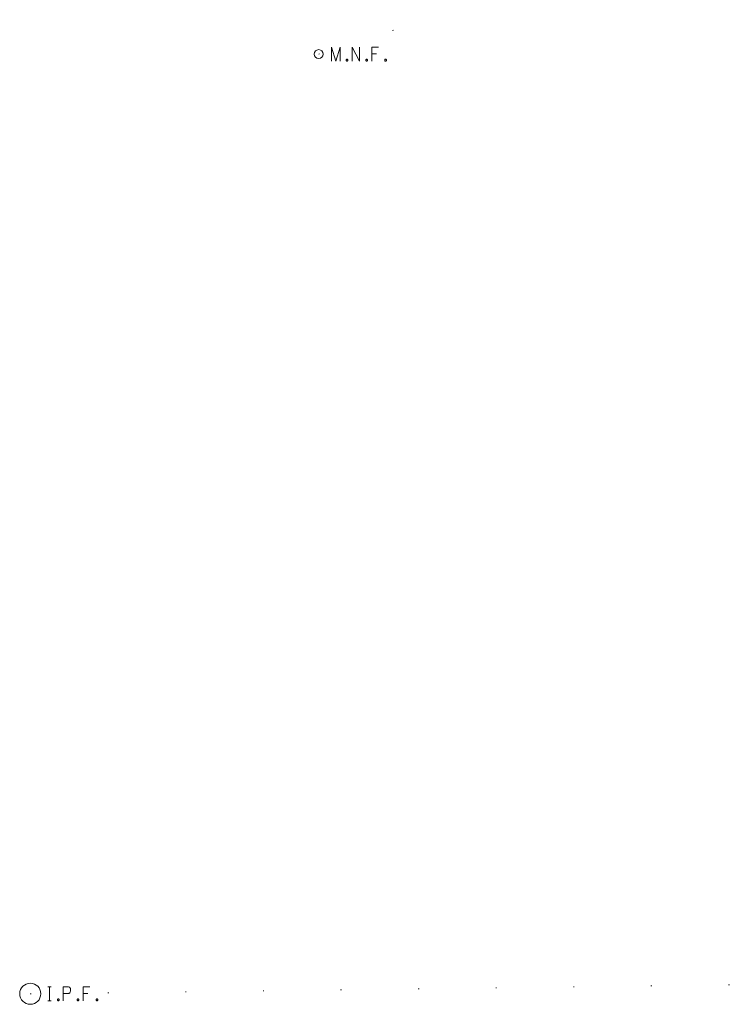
# Model space of a CAD drawing. Extents: x 413123 to 1465301, y 377724 to 504150.
# Tile 2 of 656: x 1462038 to 1462118, y 433530 to 433642. Entities that reach past the tile are written whole.
import ezdxf

# ---------------------------------------------------------------- set-up
doc = ezdxf.new("R2010")
doc.units = 0
doc.header["$MEASUREMENT"] = 0
doc.linetypes.add('DGN Style 1', pattern=[8.732639, 0.01453, -8.718109])
doc.layers.add('SV_Observation (Construction)', color=97, linetype='DGN Style 1', lineweight=0, transparency=0.9)
doc.layers.add('SV_X_Control_Cells_Found', color=7, linetype='Continuous', lineweight=0)
doc.layers.add('SV_X_Mon_Cells_Found', color=7, linetype='Continuous', lineweight=0)

# ---------------------------------------------------------------- blocks, each defined once
blk = doc.blocks.new('MNAIL_9')
at = {"layer": 'SV_X_Control_Cells_Found', "color": 7, "linetype": 'Continuous', "lineweight": 0, "flags": 128}
for points in [[(0.072, -0.0404), (0.072, 0.0396), (0.0974, -0.0404), (0.1216, 0.0396), (0.1216, -0.0404)], [(0.1905, -0.0404), (0.1905, 0.0396), (0.2319, -0.0404), (0.2319, 0.0396)], [(0.3393, 0.0396), (0.3013, 0.0396), (0.3013, -0.0404)], [(0.3013, 0.0005), (0.3283, 0.0005)], [(0.1602, -0.0297), (0.163, -0.0297), (0.1646, -0.031), (0.1663, -0.0335), (0.1663, -0.0367), (0.1646, -0.0392), (0.163, -0.0404), (0.1602, -0.0404), (0.1585, -0.0392), (0.1569, -0.0367), (0.1569, -0.0335), (0.1585, -0.031), (0.1602, -0.0297)], [(0.271, -0.0297), (0.2737, -0.0297), (0.2754, -0.031), (0.277, -0.0335), (0.277, -0.0367), (0.2754, -0.0392), (0.2737, -0.0404), (0.271, -0.0404), (0.2693, -0.0392), (0.2677, -0.0367), (0.2677, -0.0335), (0.2693, -0.031), (0.271, -0.0297)], [(0.3785, -0.0297), (0.3812, -0.0297), (0.3829, -0.031), (0.3845, -0.0335), (0.3845, -0.0367), (0.3829, -0.0392), (0.3812, -0.0404), (0.3785, -0.0404), (0.3768, -0.0392), (0.3751, -0.0367), (0.3751, -0.0335), (0.3768, -0.031), (0.3785, -0.0297)]]:
    blk.add_lwpolyline(points, dxfattribs=at)
at = {"layer": 'SV_X_Control_Cells_Found', "color": 7, "linetype": 'Continuous', "lineweight": 0}
blk.add_circle((0, 0), 0.0249, dxfattribs=at)
blk = doc.blocks.new('IPF_19')
at = {"layer": 'SV_X_Mon_Cells_Found', "color": 7, "linetype": 'Continuous', "lineweight": 0, "flags": 128}
for points in [[(0.1007, 0.04), (0.1184, 0.04)], [(0.1095, -0.04), (0.1095, 0.04)], [(0.1878, -0.04), (0.1878, 0.04), (0.2143, 0.04), (0.217, 0.0394), (0.2209, 0.0381), (0.2225, 0.0368), (0.2242, 0.0356), (0.2264, 0.0324), (0.228, 0.0293), (0.2291, 0.0242), (0.2291, 0.0167), (0.2286, 0.0142), (0.2275, 0.0104), (0.2253, 0.006), (0.2231, 0.0041), (0.2214, 0.0028), (0.2187, 0.0016), (0.2143, 0.0009), (0.1878, 0.0009)], [(0.3383, 0.04), (0.3002, 0.04), (0.3002, -0.04)], [(0.3002, 0.0009), (0.3272, 0.0009)], [(0.1007, -0.04), (0.1184, -0.04)], [(0.1575, -0.0293), (0.1602, -0.0293), (0.1619, -0.0305), (0.1635, -0.0331), (0.1635, -0.0362), (0.1619, -0.0387), (0.1602, -0.04), (0.1575, -0.04), (0.1558, -0.0387), (0.1542, -0.0362), (0.1542, -0.0331), (0.1558, -0.0305), (0.1575, -0.0293)], [(0.2699, -0.0293), (0.2727, -0.0293), (0.2743, -0.0305), (0.276, -0.0331), (0.276, -0.0362), (0.2743, -0.0387), (0.2727, -0.04), (0.2699, -0.04), (0.2683, -0.0387), (0.2666, -0.0362), (0.2666, -0.0331), (0.2683, -0.0305), (0.2699, -0.0293)], [(0.3774, -0.0293), (0.3801, -0.0293), (0.3818, -0.0305), (0.3835, -0.0331), (0.3835, -0.0362), (0.3818, -0.0387), (0.3801, -0.04), (0.3774, -0.04), (0.3757, -0.0387), (0.3741, -0.0362), (0.3741, -0.0331), (0.3757, -0.0305), (0.3774, -0.0293)]]:
    blk.add_lwpolyline(points, dxfattribs=at)
at = {"layer": 'SV_X_Mon_Cells_Found', "color": 7, "linetype": 'Continuous', "lineweight": 0}
blk.add_circle((0, 0), 0.06, dxfattribs=at)

msp = doc.modelspace()

# ---------------------------------------------------------------- linework, layer by layer
at = {"layer": 'SV_Observation (Construction)', "transparency": 33554434}
for p, q in [((1462071.85, 433637.77, 572.11), (1462236.96, 433690.32, 572.3)), ((1462039.07, 433530.92, 573.24), (1462171.1, 433532.58, 572.09))]:
    msp.add_line(p, q, dxfattribs=at)

# ---------------------------------------------------------------- block references
at = {"layer": 'SV_X_Control_Cells_Found', "color": 7, "linetype": 'Continuous', "lineweight": 0, "xscale": 20, "yscale": 20, "zscale": 20}
msp.add_blockref('MNAIL_9', (1462071.85, 433637.77, 572.11), dxfattribs=at)
at = {"layer": 'SV_X_Mon_Cells_Found', "color": 7, "linetype": 'Continuous', "lineweight": 0, "xscale": 20, "yscale": 20, "zscale": 20}
msp.add_blockref('IPF_19', (1462039.07, 433530.92, 573.24), dxfattribs=at)

doc.saveas('drawing.dxf')
